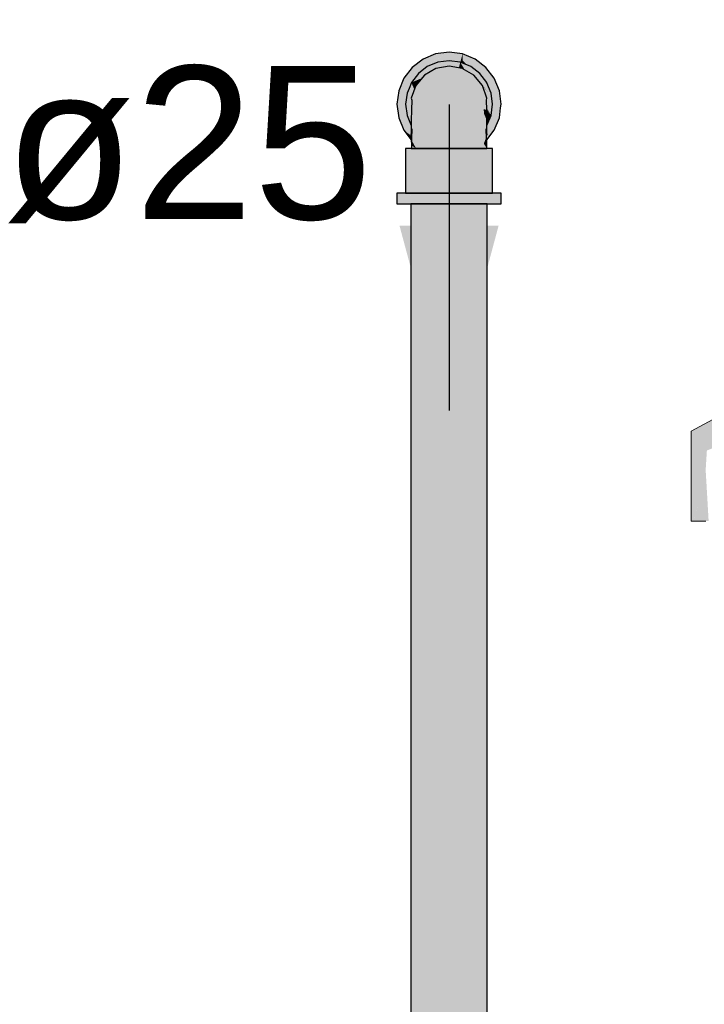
# Model space of a CAD drawing. Header units: millimetres. Extents: x -16331 to -10174, y -4135 to -3584.
# Tile 381 of 456: x -10215.442 to -10214.548, y -4004.796 to -4003.509. Entities that reach past the tile are written whole.
import ezdxf

# ---------------------------------------------------------------- set-up
doc = ezdxf.new("R2010")
doc.units = ezdxf.units.MM
for name, color, linetype in [('AF-Condutos', 4, 'Continuous'), ('AF-Conexões', 4, 'Continuous'), ('AF-Sentido conduto', 7, 'Continuous'), ('AF-Textos conduto', 7, 'Continuous')]:
    doc.layers.add(name, color=color, linetype=linetype)
doc.layers.add('DI-Elementos em corte', color=9, linetype='Continuous', lineweight=18)
doc.styles.add('Arial', font='arial.ttf', dxfattribs={"height": 100})

msp = doc.modelspace()

# ---------------------------------------------------------------- hatches: boundary and pattern name
at = {"layer": 'AF-Condutos', "linetype": 'Continuous'}
for points in [[(-10214.9288, -4003.7495), (-10214.931, -4006.7756), (-10214.9288, -4006.7756), (-10214.9287, -4006.7756), (-10214.9184, -4006.7756), (-10214.9182, -4006.7756), (-10214.9016, -4006.7756), (-10214.9016, -4003.7495), (-10214.9184, -4003.7495)], [(-10214.931, -4006.7756), (-10214.931, -4006.7756), (-10214.9288, -4003.7495), (-10214.931, -4003.7495)], [(-10214.8607, -4006.7757), (-10214.8441, -4003.7495), (-10214.8609, -4003.7495), (-10214.8813, -4003.7495), (-10214.9016, -4003.7495), (-10214.9016, -4006.7756), (-10214.9013, -4006.7756), (-10214.8813, -4006.7756), (-10214.881, -4006.7756), (-10214.8609, -4006.7757)], [(-10214.8337, -4003.7495), (-10214.8441, -4003.7495), (-10214.8607, -4006.7756), (-10214.8441, -4006.7992), (-10214.8441, -4006.7757), (-10214.844, -4006.7757), (-10214.8337, -4006.7758)], [(-10214.8337, -4006.7758), (-10214.8315, -4003.7495), (-10214.8337, -4003.7495)], [(-10214.8315, -4003.7495), (-10214.8337, -4006.7758), (-10214.8315, -4006.7758)]]:
    msp.add_hatch(color=151, dxfattribs=at).paths.add_polyline_path(points)
at = {"layer": 'AF-Conexões', "linetype": 'Continuous'}
for points in [[(-10214.9402, -4003.5855), (-10214.8813, -4003.5515), (-10214.8989, -4003.5538), (-10214.9153, -4003.5606), (-10214.9294, -4003.5714)], [(-10214.9336, -4003.5987), (-10214.9309, -4003.5916), (-10214.9306, -4003.5915), (-10214.9305, -4003.5911), (-10214.9289, -4003.5891), (-10214.9288, -4003.5872), (-10214.9288, -4003.585), (-10214.9287, -4003.5846), (-10214.9287, -4003.5842), (-10214.9287, -4003.5846), (-10214.9288, -4003.585), (-10214.9275, -4003.584), (-10214.9288, -4003.585), (-10214.9288, -4003.5872), (-10214.9289, -4003.5891), (-10214.9214, -4003.5793), (-10214.9183, -4003.5769), (-10214.9172, -4003.5761), (-10214.9097, -4003.5703), (-10214.9014, -4003.5669), (-10214.8993, -4003.566), (-10214.9011, -4003.5666), (-10214.8993, -4003.566), (-10214.896, -4003.5646), (-10214.8955, -4003.5646), (-10214.8953, -4003.5644), (-10214.8953, -4003.5646), (-10214.889, -4003.5637), (-10214.8828, -4003.5629), (-10214.8827, -4003.5625), (-10214.8889, -4003.5617), (-10214.8919, -4003.5613), (-10214.8889, -4003.5617), (-10214.8827, -4003.5625), (-10214.8822, -4003.559), (-10214.8813, -4003.5515), (-10214.8955, -4003.5608), (-10214.8932, -4003.5611), (-10214.8979, -4003.5649), (-10214.8932, -4003.5611), (-10214.8955, -4003.5608), (-10214.8985, -4003.565), (-10214.8955, -4003.5608), (-10214.9, -4003.5652), (-10214.9005, -4003.5659), (-10214.9, -4003.5652), (-10214.8955, -4003.5608), (-10214.8973, -4003.562), (-10214.8813, -4003.5515), (-10214.8954, -4003.5597), (-10214.9027, -4003.5655), (-10214.8954, -4003.5597), (-10214.897, -4003.5606), (-10214.9036, -4003.5657), (-10214.9074, -4003.5686), (-10214.9036, -4003.5657), (-10214.897, -4003.5606), (-10214.9064, -4003.566), (-10214.915, -4003.571), (-10214.9168, -4003.5733), (-10214.9171, -4003.5737), (-10214.918, -4003.5762), (-10214.9171, -4003.5737), (-10214.9192, -4003.5765), (-10214.9235, -4003.5772), (-10214.9248, -4003.5774), (-10214.9235, -4003.5772), (-10214.9192, -4003.5765), (-10214.9171, -4003.5737), (-10214.915, -4003.571), (-10214.9164, -4003.5718), (-10214.9244, -4003.5764), (-10214.9268, -4003.5778), (-10214.9285, -4003.5788), (-10214.9285, -4003.5791), (-10214.9285, -4003.5788), (-10214.9372, -4003.5838), (-10214.9402, -4003.5855), (-10214.9376, -4003.5917), (-10214.9353, -4003.5915), (-10214.9356, -4003.5902), (-10214.9362, -4003.5878), (-10214.9368, -4003.5851), (-10214.9362, -4003.5878), (-10214.9341, -4003.589), (-10214.9362, -4003.5878), (-10214.9356, -4003.5902), (-10214.9353, -4003.5915), (-10214.9353, -4003.5917), (-10214.9353, -4003.5915), (-10214.9376, -4003.5917), (-10214.9363, -4003.5948), (-10214.9348, -4003.5939), (-10214.9342, -4003.596), (-10214.9348, -4003.5939), (-10214.9363, -4003.5948), (-10214.9353, -4003.5974), (-10214.9341, -4003.6)], [(-10214.8813, -4003.5515), (-10214.8989, -4003.5538), (-10214.8637, -4003.5538)], [(-10214.8737, -4003.5617), (-10214.8703, -4003.5613), (-10214.8813, -4003.5515), (-10214.8821, -4003.5582), (-10214.8828, -4003.5629), (-10214.8666, -4003.5646), (-10214.8655, -4003.5606), (-10214.8637, -4003.5538), (-10214.8813, -4003.5515), (-10214.8703, -4003.5613)], [(-10214.9153, -4003.5606), (-10214.9402, -4003.5855), (-10214.8989, -4003.5538)], [(-10214.9133, -4003.5813), (-10214.899, -4003.5731), (-10214.8985, -4003.5728), (-10214.9135, -4003.5815), (-10214.9247, -4003.595), (-10214.9306, -4003.6114), (-10214.9299, -4003.6141), (-10214.9246, -4003.5983), (-10214.9299, -4003.6141), (-10214.9304, -4003.6269), (-10214.9242, -4003.6254), (-10214.925, -4003.6116), (-10214.9186, -4003.5979), (-10214.9115, -4003.5845), (-10214.8993, -4003.5754), (-10214.9115, -4003.5845), (-10214.9186, -4003.5979), (-10214.925, -4003.6116), (-10214.9242, -4003.6254), (-10214.9143, -4003.6045), (-10214.9242, -4003.6254), (-10214.9263, -4003.6259), (-10214.9304, -4003.6269), (-10214.9308, -4003.6409), (-10214.9272, -4003.6324), (-10214.9291, -4003.6369), (-10214.9295, -4003.6479), (-10214.9295, -4003.6488), (-10214.9295, -4003.6491), (-10214.9293, -4003.649), (-10214.9293, -4003.6494), (-10214.9292, -4003.6496), (-10214.93, -4003.6485), (-10214.9297, -4003.6518), (-10214.9286, -4003.6503), (-10214.9297, -4003.6518), (-10214.9302, -4003.6643), (-10214.9302, -4003.6665), (-10214.9302, -4003.6665), (-10214.9305, -4003.6768), (-10214.9281, -4003.6692), (-10214.9305, -4003.6768), (-10214.9305, -4003.6771), (-10214.9247, -4003.6771), (-10214.9281, -4003.6693), (-10214.9243, -4003.6571), (-10214.9237, -4003.6567), (-10214.924, -4003.6563), (-10214.9237, -4003.6567), (-10214.9171, -4003.6339), (-10214.9237, -4003.6567), (-10214.9243, -4003.6571), (-10214.9281, -4003.6693), (-10214.9246, -4003.6737), (-10214.9281, -4003.6693), (-10214.9247, -4003.6771), (-10214.9221, -4003.6771), (-10214.9233, -4003.6754), (-10214.9162, -4003.6665), (-10214.9231, -4003.6575), (-10214.9162, -4003.6665), (-10214.9118, -4003.661), (-10214.9084, -4003.645), (-10214.9118, -4003.661), (-10214.9233, -4003.6754), (-10214.9221, -4003.6771), (-10214.9135, -4003.6771), (-10214.8985, -4003.6771), (-10214.8993, -4003.6603), (-10214.8985, -4003.6771), (-10214.8813, -4003.6771), (-10214.8813, -4003.6666), (-10214.8813, -4003.6499), (-10214.8941, -4003.6461), (-10214.8813, -4003.6499), (-10214.8813, -4003.6374), (-10214.8948, -4003.6342), (-10214.8967, -4003.6197), (-10214.9058, -4003.6109), (-10214.8967, -4003.6197), (-10214.8948, -4003.6342), (-10214.8813, -4003.6374), (-10214.8813, -4003.6248), (-10214.8813, -4003.6139), (-10214.8813, -4003.603), (-10214.8985, -4003.5949), (-10214.8984, -4003.5837), (-10214.8945, -4003.5779), (-10214.8984, -4003.5837), (-10214.8985, -4003.5949), (-10214.8813, -4003.603), (-10214.8813, -4003.5945), (-10214.8813, -4003.586), (-10214.8813, -4003.5803), (-10214.8813, -4003.5747), (-10214.8813, -4003.5716), (-10214.8813, -4003.5747), (-10214.8813, -4003.5803), (-10214.8813, -4003.586), (-10214.8813, -4003.5945), (-10214.8813, -4003.603), (-10214.864, -4003.5949), (-10214.8641, -4003.5837), (-10214.8631, -4003.579), (-10214.8641, -4003.5837), (-10214.864, -4003.5949), (-10214.8813, -4003.603), (-10214.8813, -4003.6139), (-10214.8813, -4003.6248), (-10214.8813, -4003.6374), (-10214.8813, -4003.6499), (-10214.8813, -4003.6666), (-10214.8813, -4003.6771), (-10214.8641, -4003.6771), (-10214.8632, -4003.6603), (-10214.8684, -4003.6461), (-10214.8677, -4003.6342), (-10214.8658, -4003.6197), (-10214.8677, -4003.6342), (-10214.8684, -4003.6461), (-10214.8632, -4003.6603), (-10214.8641, -4003.6771), (-10214.849, -4003.6771), (-10214.8378, -4003.6771), (-10214.8508, -4003.661), (-10214.8542, -4003.645), (-10214.8508, -4003.661), (-10214.8464, -4003.6665), (-10214.8394, -4003.6575), (-10214.8464, -4003.6665), (-10214.842, -4003.6719), (-10214.8378, -4003.6771), (-10214.8381, -4003.6625), (-10214.8382, -4003.6571), (-10214.8388, -4003.6567), (-10214.8385, -4003.6563), (-10214.8454, -4003.6339), (-10214.8567, -4003.6109), (-10214.8454, -4003.6339), (-10214.8385, -4003.6563), (-10214.8388, -4003.6567), (-10214.8382, -4003.6571), (-10214.8342, -4003.6531), (-10214.8341, -4003.6527), (-10214.8334, -4003.6511), (-10214.8339, -4003.6503), (-10214.8334, -4003.6511), (-10214.8341, -4003.6527), (-10214.8342, -4003.6531), (-10214.8329, -4003.6518), (-10214.8318, -4003.6598), (-10214.8318, -4003.6476), (-10214.8318, -4003.6472), (-10214.8321, -4003.6479), (-10214.8325, -4003.649), (-10214.8321, -4003.6479), (-10214.8318, -4003.6472), (-10214.8318, -4003.6409), (-10214.8335, -4003.6369), (-10214.8333, -4003.6419), (-10214.8331, -4003.6464), (-10214.8326, -4003.6485), (-10214.8326, -4003.6492), (-10214.8331, -4003.6505), (-10214.8331, -4003.6503), (-10214.833, -4003.65), (-10214.833, -4003.6494), (-10214.8326, -4003.6485), (-10214.833, -4003.6492), (-10214.8332, -4003.6495), (-10214.8332, -4003.6494), (-10214.8333, -4003.6496), (-10214.8332, -4003.6494), (-10214.8332, -4003.6495), (-10214.833, -4003.6491), (-10214.8331, -4003.6464), (-10214.8341, -4003.6424), (-10214.8331, -4003.6464), (-10214.8333, -4003.6419), (-10214.8335, -4003.6369), (-10214.8354, -4003.6324), (-10214.8362, -4003.6259), (-10214.8383, -4003.6254), (-10214.8482, -4003.6045), (-10214.8383, -4003.6254), (-10214.8375, -4003.6116), (-10214.8439, -4003.5979), (-10214.851, -4003.5845), (-10214.8632, -4003.5754), (-10214.851, -4003.5845), (-10214.8439, -4003.5979), (-10214.8375, -4003.6116), (-10214.8383, -4003.6254), (-10214.8321, -4003.6269), (-10214.8326, -4003.6141), (-10214.8379, -4003.5983), (-10214.8326, -4003.6141), (-10214.832, -4003.6114), (-10214.8378, -4003.595), (-10214.849, -4003.5815), (-10214.8641, -4003.5728), (-10214.8813, -4003.5697), (-10214.8795, -4003.57), (-10214.8685, -4003.572), (-10214.8673, -4003.5672), (-10214.8666, -4003.5646), (-10214.877, -4003.569), (-10214.8666, -4003.5646), (-10214.8877, -4003.5665), (-10214.8886, -4003.567), (-10214.8808, -4003.5696), (-10214.8886, -4003.567), (-10214.8903, -4003.568), (-10214.8904, -4003.5681), (-10214.9076, -4003.5744), (-10214.9076, -4003.5744), (-10214.9076, -4003.5744), (-10214.8904, -4003.5681), (-10214.8903, -4003.568), (-10214.8886, -4003.567), (-10214.8877, -4003.5665), (-10214.8666, -4003.5646), (-10214.8845, -4003.5646), (-10214.896, -4003.5646), (-10214.8986, -4003.5666), (-10214.9073, -4003.574), (-10214.8986, -4003.5666), (-10214.9057, -4003.5721), (-10214.909, -4003.5746), (-10214.9305, -4003.5911), (-10214.9288, -4003.5904), (-10214.9168, -4003.5854), (-10214.9135, -4003.5815), (-10214.899, -4003.5731)], [(-10214.9305, -4003.5911), (-10214.896, -4003.5646), (-10214.9097, -4003.5703), (-10214.9214, -4003.5793)], [(-10214.896, -4003.5646), (-10214.8666, -4003.5646), (-10214.8813, -4003.5627)], [(-10214.8616, -4003.5732), (-10214.8666, -4003.5646), (-10214.8681, -4003.5704), (-10214.8685, -4003.572), (-10214.8641, -4003.5728), (-10214.8608, -4003.5747)], [(-10214.8637, -4003.5538), (-10214.8666, -4003.5646), (-10214.8637, -4003.5658)], [(-10214.8529, -4003.5703), (-10214.8666, -4003.5646), (-10214.8321, -4003.5911), (-10214.8411, -4003.5793)], [(-10214.8457, -4003.5855), (-10214.8264, -4003.6048), (-10214.8319, -4003.5915), (-10214.8321, -4003.5911), (-10214.8568, -4003.5721), (-10214.8666, -4003.5646), (-10214.8566, -4003.5723), (-10214.8666, -4003.5646), (-10214.8608, -4003.5747), (-10214.8506, -4003.5806), (-10214.849, -4003.5815)], [(-10214.8332, -4003.5714), (-10214.8473, -4003.5606), (-10214.8637, -4003.5538)], [(-10214.8168, -4003.6111), (-10214.8247, -4003.5919), (-10214.8297, -4003.5799), (-10214.8332, -4003.5714), (-10214.8424, -4003.5661), (-10214.8319, -4003.579), (-10214.8306, -4003.5874), (-10214.8319, -4003.579), (-10214.8363, -4003.5772), (-10214.8319, -4003.579), (-10214.8424, -4003.5661), (-10214.8376, -4003.5766), (-10214.8338, -4003.5849), (-10214.8376, -4003.5766), (-10214.8424, -4003.5661), (-10214.8382, -4003.5764), (-10214.8424, -4003.5661), (-10214.8583, -4003.5569), (-10214.8458, -4003.5733), (-10214.8434, -4003.5742), (-10214.8458, -4003.5733), (-10214.835, -4003.584), (-10214.8294, -4003.5946), (-10214.835, -4003.584), (-10214.8458, -4003.5733), (-10214.8583, -4003.5569), (-10214.8637, -4003.5538), (-10214.8637, -4003.562), (-10214.8578, -4003.5683), (-10214.8529, -4003.5703), (-10214.8484, -4003.5738), (-10214.8502, -4003.5714), (-10214.8484, -4003.5738), (-10214.8445, -4003.5768), (-10214.8483, -4003.5722), (-10214.8474, -4003.5726), (-10214.8483, -4003.5722), (-10214.8445, -4003.5768), (-10214.8411, -4003.5793), (-10214.8321, -4003.5911), (-10214.8286, -4003.5996), (-10214.8133, -4003.6195)], [(-10214.8637, -4003.5538), (-10214.8332, -4003.5714), (-10214.8473, -4003.5606)], [(-10214.8612, -4003.5669), (-10214.8578, -4003.5683), (-10214.8637, -4003.562), (-10214.8637, -4003.5639), (-10214.8637, -4003.5658)], [(-10214.8327, -4003.6127), (-10214.8379, -4003.5947), (-10214.8608, -4003.5747)], [(-10214.8133, -4003.6195), (-10214.8156, -4003.6019), (-10214.8224, -4003.5855), (-10214.8332, -4003.5714)], [(-10214.9378, -4003.6177), (-10214.9361, -4003.6048), (-10214.9341, -4003.6), (-10214.9352, -4003.5975), (-10214.9402, -4003.5855), (-10214.947, -4003.6019), (-10214.94, -4003.614)], [(-10214.9275, -4003.5983), (-10214.9247, -4003.595), (-10214.9168, -4003.5854), (-10214.9221, -4003.5876), (-10214.9305, -4003.5911)], [(-10214.8325, -4003.6135), (-10214.8326, -4003.6141), (-10214.8322, -4003.6241), (-10214.8264, -4003.6342), (-10214.8264, -4003.6271), (-10214.8264, -4003.6088), (-10214.8302, -4003.6042), (-10214.8264, -4003.6088), (-10214.8264, -4003.6048), (-10214.8297, -4003.6019), (-10214.8264, -4003.6048), (-10214.8296, -4003.6016), (-10214.8333, -4003.5979), (-10214.8332, -4003.5986), (-10214.8332, -4003.5988), (-10214.8332, -4003.5986), (-10214.8333, -4003.5979), (-10214.8387, -4003.5925), (-10214.8457, -4003.5855), (-10214.8423, -4003.5896), (-10214.8385, -4003.5942), (-10214.8379, -4003.5947), (-10214.8332, -4003.6005), (-10214.8379, -4003.5947), (-10214.8378, -4003.595), (-10214.8332, -4003.6006), (-10214.8302, -4003.6041), (-10214.8332, -4003.6006), (-10214.8378, -4003.595), (-10214.8328, -4003.6091), (-10214.832, -4003.6114)], [(-10214.9402, -4003.6535), (-10214.947, -4003.6019), (-10214.9493, -4003.6195), (-10214.947, -4003.6371)], [(-10214.9307, -4003.6606), (-10214.9307, -4003.6598), (-10214.9307, -4003.6554), (-10214.9308, -4003.6475), (-10214.9309, -4003.6474), (-10214.9312, -4003.6586), (-10214.9309, -4003.6474), (-10214.9349, -4003.644), (-10214.9309, -4003.6474), (-10214.9309, -4003.6473), (-10214.9309, -4003.6472), (-10214.9309, -4003.6468), (-10214.9342, -4003.639), (-10214.9351, -4003.6418), (-10214.9342, -4003.639), (-10214.9344, -4003.6384), (-10214.9361, -4003.6342), (-10214.9353, -4003.6407), (-10214.9361, -4003.6342), (-10214.9381, -4003.6195), (-10214.938, -4003.619), (-10214.9378, -4003.6177), (-10214.9384, -4003.6166), (-10214.9381, -4003.6197), (-10214.9384, -4003.6166), (-10214.947, -4003.6019), (-10214.9389, -4003.626), (-10214.9364, -4003.6335), (-10214.9389, -4003.626), (-10214.9391, -4003.6271), (-10214.9389, -4003.626), (-10214.947, -4003.6019), (-10214.941, -4003.6226), (-10214.947, -4003.6019), (-10214.9458, -4003.611), (-10214.9392, -4003.6285), (-10214.9355, -4003.6413), (-10214.9392, -4003.6285), (-10214.9394, -4003.6298), (-10214.9401, -4003.6353), (-10214.9394, -4003.6298), (-10214.9392, -4003.6285), (-10214.9458, -4003.611), (-10214.9431, -4003.6315), (-10214.9413, -4003.6445), (-10214.9402, -4003.6535), (-10214.9329, -4003.6591), (-10214.9312, -4003.6604), (-10214.9308, -4003.6606), (-10214.9308, -4003.6604), (-10214.9308, -4003.6606)], [(-10214.9312, -4003.6133), (-10214.9301, -4003.6152), (-10214.9301, -4003.614), (-10214.9301, -4003.6134), (-10214.9306, -4003.6114), (-10214.93, -4003.6099), (-10214.9299, -4003.6059), (-10214.93, -4003.6099), (-10214.9297, -4003.6091), (-10214.9266, -4003.6004), (-10214.9291, -4003.5943), (-10214.9294, -4003.6017), (-10214.9298, -4003.6019), (-10214.9294, -4003.6017), (-10214.9291, -4003.5943), (-10214.9296, -4003.5932), (-10214.9297, -4003.5957), (-10214.9296, -4003.5932), (-10214.9305, -4003.5911), (-10214.9325, -4003.6031), (-10214.9305, -4003.5911), (-10214.9336, -4003.5987), (-10214.9361, -4003.6048)], [(-10214.9341, -4003.6), (-10214.9336, -4003.5987), (-10214.9306, -4003.5915), (-10214.9309, -4003.5916), (-10214.9336, -4003.5987)], [(-10214.9266, -4003.6004), (-10214.9247, -4003.595), (-10214.9275, -4003.5983)], [(-10214.8332, -4003.6006), (-10214.8332, -4003.6), (-10214.8378, -4003.595)], [(-10214.8316, -4003.6025), (-10214.8316, -4003.6022), (-10214.8328, -4003.6006), (-10214.8327, -4003.6011)], [(-10214.8304, -4003.604), (-10214.8316, -4003.6022), (-10214.8316, -4003.6025)], [(-10214.8286, -4003.6395), (-10214.8268, -4003.6371), (-10214.8241, -4003.6336), (-10214.8228, -4003.632), (-10214.8178, -4003.6255), (-10214.8178, -4003.6191), (-10214.8178, -4003.6255), (-10214.8153, -4003.6222), (-10214.8133, -4003.6195), (-10214.8178, -4003.6135), (-10214.819, -4003.6177), (-10214.8198, -4003.6208), (-10214.819, -4003.6177), (-10214.8178, -4003.6135), (-10214.8193, -4003.6174), (-10214.8202, -4003.6198), (-10214.8233, -4003.6281), (-10214.8247, -4003.6317), (-10214.8249, -4003.6314), (-10214.8247, -4003.6317), (-10214.8233, -4003.6281), (-10214.8202, -4003.6198), (-10214.8193, -4003.6174), (-10214.8178, -4003.6135), (-10214.8194, -4003.6172), (-10214.8203, -4003.6195), (-10214.8235, -4003.6271), (-10214.825, -4003.6309), (-10214.8235, -4003.6271), (-10214.8203, -4003.6195), (-10214.8194, -4003.6172), (-10214.8178, -4003.6135), (-10214.8198, -4003.6167), (-10214.8178, -4003.6135), (-10214.8228, -4003.6071), (-10214.8215, -4003.6147), (-10214.8208, -4003.6182), (-10214.8215, -4003.6147), (-10214.8231, -4003.6127), (-10214.8215, -4003.6147), (-10214.8228, -4003.6071), (-10214.8232, -4003.6125), (-10214.8232, -4003.6126), (-10214.8232, -4003.6125), (-10214.8228, -4003.6071), (-10214.8235, -4003.6119), (-10214.8235, -4003.6123), (-10214.824, -4003.6232), (-10214.8235, -4003.6123), (-10214.8235, -4003.6119), (-10214.8235, -4003.6123), (-10214.8235, -4003.6119), (-10214.8228, -4003.6071), (-10214.8243, -4003.6099), (-10214.8228, -4003.6071), (-10214.8268, -4003.6019), (-10214.8286, -4003.5996), (-10214.8272, -4003.6029), (-10214.8264, -4003.6048), (-10214.8258, -4003.6095), (-10214.8248, -4003.6108), (-10214.8243, -4003.6113), (-10214.8248, -4003.6108), (-10214.8258, -4003.6095), (-10214.8255, -4003.6121), (-10214.8245, -4003.6195), (-10214.8252, -4003.625), (-10214.8254, -4003.6298), (-10214.8252, -4003.625), (-10214.8257, -4003.629), (-10214.8264, -4003.6342)], [(-10214.9308, -4003.637), (-10214.9304, -4003.6262), (-10214.93, -4003.6155), (-10214.9361, -4003.6048), (-10214.9381, -4003.6195)], [(-10214.9301, -4003.6152), (-10214.93, -4003.6155), (-10214.9299, -4003.6141), (-10214.9301, -4003.6134), (-10214.9301, -4003.614)], [(-10214.8264, -4003.6048), (-10214.8264, -4003.6342), (-10214.8245, -4003.6195)], [(-10214.9307, -4003.6472), (-10214.9307, -4003.6469), (-10214.9381, -4003.6195), (-10214.9361, -4003.6342)], [(-10214.9309, -4003.6463), (-10214.9307, -4003.6469), (-10214.9307, -4003.6465), (-10214.9308, -4003.6409), (-10214.9308, -4003.6371), (-10214.9381, -4003.6195)], [(-10214.9308, -4003.637), (-10214.9307, -4003.6374), (-10214.9304, -4003.6269)], [(-10214.8354, -4003.6324), (-10214.8318, -4003.6409), (-10214.8321, -4003.6269), (-10214.8362, -4003.6259)], [(-10214.8322, -4003.6248), (-10214.8322, -4003.6242), (-10214.8322, -4003.6241), (-10214.8322, -4003.6248), (-10214.8322, -4003.6257)], [(-10214.8264, -4003.6342), (-10214.8322, -4003.6242), (-10214.8322, -4003.6248), (-10214.8321, -4003.6257)], [(-10214.8264, -4003.6342), (-10214.8322, -4003.6257), (-10214.8317, -4003.6373)], [(-10214.8317, -4003.6373), (-10214.8321, -4003.6269), (-10214.8319, -4003.6374)], [(-10214.8318, -4003.6472), (-10214.8318, -4003.6476), (-10214.8318, -4003.6512), (-10214.8318, -4003.6529), (-10214.8318, -4003.6534), (-10214.8156, -4003.6371), (-10214.8139, -4003.6242), (-10214.8133, -4003.6195), (-10214.8286, -4003.6395), (-10214.8309, -4003.645)], [(-10214.9307, -4003.6476), (-10214.9307, -4003.6598), (-10214.9297, -4003.6518), (-10214.9299, -4003.6492), (-10214.93, -4003.6485), (-10214.9305, -4003.6479), (-10214.93, -4003.6485), (-10214.9295, -4003.6491), (-10214.9295, -4003.6488), (-10214.9295, -4003.6479), (-10214.9291, -4003.6369), (-10214.9308, -4003.6409), (-10214.9307, -4003.6472)], [(-10214.9307, -4003.6374), (-10214.9308, -4003.6371), (-10214.9308, -4003.6409)], [(-10214.8323, -4003.6661), (-10214.8323, -4003.6665), (-10214.832, -4003.666), (-10214.8224, -4003.6535), (-10214.8156, -4003.6371), (-10214.8319, -4003.6655)], [(-10214.8313, -4003.6643), (-10214.8156, -4003.6371), (-10214.8318, -4003.6533), (-10214.8318, -4003.6535), (-10214.8318, -4003.6554), (-10214.8318, -4003.6598), (-10214.8319, -4003.6653)], [(-10214.8319, -4003.6374), (-10214.8318, -4003.6409), (-10214.8318, -4003.6373)], [(-10214.8318, -4003.6409), (-10214.8317, -4003.6434), (-10214.8264, -4003.6342), (-10214.8318, -4003.6373)], [(-10214.8264, -4003.6342), (-10214.8318, -4003.6435), (-10214.8318, -4003.6462), (-10214.8318, -4003.6472)], [(-10214.8317, -4003.6434), (-10214.8318, -4003.6409), (-10214.8318, -4003.6435)], [(-10214.9402, -4003.6535), (-10214.9306, -4003.666), (-10214.9306, -4003.6608)], [(-10214.9309, -4003.6468), (-10214.9309, -4003.6472), (-10214.9308, -4003.6471)], [(-10214.9309, -4003.6472), (-10214.9308, -4003.6475), (-10214.9308, -4003.6471)], [(-10214.9308, -4003.6475), (-10214.9309, -4003.6472), (-10214.9309, -4003.6473)], [(-10214.9308, -4003.6475), (-10214.9309, -4003.6473), (-10214.9309, -4003.6474)], [(-10214.9307, -4003.6472), (-10214.9308, -4003.6471), (-10214.9308, -4003.6475)], [(-10214.9308, -4003.6475), (-10214.9307, -4003.6554), (-10214.9307, -4003.6476), (-10214.9307, -4003.6472)], [(-10214.93, -4003.6599), (-10214.93, -4003.6598), (-10214.93, -4003.6599), (-10214.93, -4003.6598), (-10214.9297, -4003.6518), (-10214.9298, -4003.6529), (-10214.9306, -4003.6593), (-10214.9307, -4003.6596), (-10214.9306, -4003.6608)], [(-10214.9295, -4003.6491), (-10214.9293, -4003.6494), (-10214.9293, -4003.649)], [(-10214.832, -4003.6767), (-10214.8321, -4003.6746), (-10214.8323, -4003.6665), (-10214.8341, -4003.6688), (-10214.8323, -4003.6665), (-10214.8324, -4003.6643), (-10214.8329, -4003.6518), (-10214.8382, -4003.6571), (-10214.8344, -4003.6692), (-10214.8321, -4003.6768), (-10214.8321, -4003.6769)], [(-10214.8326, -4003.6485), (-10214.8331, -4003.6464), (-10214.833, -4003.6491), (-10214.8332, -4003.6495), (-10214.833, -4003.6492)], [(-10214.833, -4003.6494), (-10214.833, -4003.65), (-10214.8326, -4003.6492), (-10214.8326, -4003.6485)], [(-10214.8328, -4003.6527), (-10214.8328, -4003.6543), (-10214.8328, -4003.6526), (-10214.8329, -4003.6518)], [(-10214.8327, -4003.6542), (-10214.8328, -4003.6528), (-10214.8328, -4003.6526), (-10214.8328, -4003.6543), (-10214.8328, -4003.6544)], [(-10214.8326, -4003.6541), (-10214.8328, -4003.6528), (-10214.8327, -4003.6542), (-10214.8327, -4003.6543)], [(-10214.8323, -4003.6661), (-10214.8319, -4003.6655), (-10214.8319, -4003.6596), (-10214.8322, -4003.6572), (-10214.8326, -4003.6543), (-10214.8326, -4003.6541), (-10214.8327, -4003.6545), (-10214.8327, -4003.6544), (-10214.8328, -4003.6546), (-10214.8327, -4003.6569), (-10214.8326, -4003.6562), (-10214.8325, -4003.6597), (-10214.8326, -4003.6562), (-10214.8327, -4003.6569), (-10214.8325, -4003.6608), (-10214.8324, -4003.6643), (-10214.8325, -4003.6605), (-10214.8324, -4003.6643)], [(-10214.8327, -4003.6543), (-10214.8327, -4003.6542), (-10214.8328, -4003.6544)], [(-10214.8327, -4003.6543), (-10214.8328, -4003.6544), (-10214.8328, -4003.6546)], [(-10214.8327, -4003.6544), (-10214.8327, -4003.6543), (-10214.8328, -4003.6546)], [(-10214.8326, -4003.6541), (-10214.8327, -4003.6543), (-10214.8327, -4003.6544)], [(-10214.8327, -4003.6544), (-10214.8327, -4003.6545), (-10214.8326, -4003.6541)], [(-10214.9312, -4003.6604), (-10214.9308, -4003.6607), (-10214.9308, -4003.6606)], [(-10214.9308, -4003.6606), (-10214.9308, -4003.6607), (-10214.9307, -4003.6606)], [(-10214.9308, -4003.6607), (-10214.9307, -4003.6608), (-10214.9307, -4003.6606)], [(-10214.9306, -4003.6608), (-10214.9307, -4003.6596), (-10214.9307, -4003.6598), (-10214.9307, -4003.6606), (-10214.9307, -4003.6608)], [(-10214.9301, -4003.6616), (-10214.9301, -4003.6613), (-10214.9301, -4003.6612), (-10214.93, -4003.6599), (-10214.9306, -4003.6608), (-10214.9306, -4003.666), (-10214.9302, -4003.6662), (-10214.9302, -4003.6643), (-10214.93, -4003.6613)], [(-10214.9306, -4003.666), (-10214.9302, -4003.6664), (-10214.9302, -4003.6662)], [(-10214.9306, -4003.666), (-10214.9305, -4003.673), (-10214.9302, -4003.6666), (-10214.9302, -4003.6664)], [(-10214.9302, -4003.6665), (-10214.9305, -4003.6747), (-10214.9306, -4003.6771), (-10214.9305, -4003.6768)], [(-10214.9302, -4003.6666), (-10214.9305, -4003.673), (-10214.9244, -4003.6771)], [(-10214.9094, -4003.6771), (-10214.93, -4003.6613), (-10214.9302, -4003.6662)], [(-10214.93, -4003.6599), (-10214.9301, -4003.6612), (-10214.93, -4003.6598)], [(-10214.8321, -4003.6768), (-10214.8382, -4003.6571), (-10214.8378, -4003.6771)], [(-10214.8323, -4003.6664), (-10214.8325, -4003.6619), (-10214.8359, -4003.6711), (-10214.8321, -4003.6769)], [(-10214.8321, -4003.6746), (-10214.832, -4003.673), (-10214.832, -4003.666), (-10214.8323, -4003.6664), (-10214.8323, -4003.668)], [(-10214.8319, -4003.6653), (-10214.8318, -4003.6598), (-10214.8319, -4003.6596), (-10214.8319, -4003.6655)], [(-10214.9361, -4003.6771), (-10214.9381, -4003.6771), (-10214.9381, -4003.7359), (-10214.9361, -4003.7359), (-10214.9305, -4003.7359), (-10214.9214, -4003.7359), (-10214.9214, -4003.6771), (-10214.9305, -4003.6771)], [(-10214.9305, -4003.6768), (-10214.9306, -4003.6771), (-10214.9305, -4003.6771)], [(-10214.9306, -4003.6771), (-10214.9306, -4003.6771), (-10214.9305, -4003.6771)], [(-10214.9305, -4003.673), (-10214.9305, -4003.6747), (-10214.9304, -4003.673)], [(-10214.9214, -4003.7359), (-10214.9097, -4003.7359), (-10214.902, -4003.7032), (-10214.9097, -4003.6933), (-10214.902, -4003.7032), (-10214.896, -4003.6771), (-10214.9097, -4003.6771), (-10214.9122, -4003.6899), (-10214.9097, -4003.6771), (-10214.9214, -4003.6771), (-10214.9214, -4003.6779)], [(-10214.8245, -4003.6771), (-10214.8264, -4003.6771), (-10214.8321, -4003.6771), (-10214.8411, -4003.6771), (-10214.8529, -4003.6771), (-10214.8666, -4003.6771), (-10214.8813, -4003.6771), (-10214.896, -4003.6771), (-10214.9097, -4003.7359), (-10214.896, -4003.7359), (-10214.8813, -4003.7359), (-10214.8666, -4003.7359), (-10214.8529, -4003.7359), (-10214.8411, -4003.7359), (-10214.8321, -4003.7359), (-10214.8264, -4003.7359), (-10214.8245, -4003.7359)], [(-10214.8321, -4003.6768), (-10214.8378, -4003.6771), (-10214.8321, -4003.6771), (-10214.832, -4003.6771)], [(-10214.8378, -4003.6771), (-10214.8378, -4003.6771), (-10214.8321, -4003.6771)], [(-10214.832, -4003.6771), (-10214.832, -4003.6767), (-10214.8321, -4003.6769)], [(-10214.8321, -4003.6771), (-10214.8321, -4003.6771), (-10214.832, -4003.6771)], [(-10214.947, -4003.7359), (-10214.9493, -4003.7359), (-10214.9493, -4003.7495), (-10214.947, -4003.7495), (-10214.9402, -4003.7495), (-10214.9294, -4003.7359), (-10214.9402, -4003.7359)], [(-10214.9402, -4003.7495), (-10214.931, -4003.7495), (-10214.9294, -4003.7495), (-10214.9153, -4003.7495), (-10214.8989, -4003.7495), (-10214.8813, -4003.7495), (-10214.8637, -4003.7495), (-10214.8473, -4003.7495), (-10214.8332, -4003.7495), (-10214.8224, -4003.7359), (-10214.8332, -4003.7359), (-10214.8473, -4003.7359), (-10214.8637, -4003.7359), (-10214.8813, -4003.7359), (-10214.8989, -4003.7359), (-10214.9153, -4003.7359), (-10214.9294, -4003.7359), (-10214.931, -4003.738)], [(-10214.8133, -4003.7359), (-10214.8156, -4003.7359), (-10214.8224, -4003.7359), (-10214.8315, -4003.7474), (-10214.8332, -4003.7495), (-10214.8315, -4003.7495), (-10214.8224, -4003.7495), (-10214.8156, -4003.7495), (-10214.8133, -4003.7495)]]:
    msp.add_hatch(color=161, dxfattribs=at).paths.add_polyline_path(points)
at = {"layer": 'AF-Sentido conduto', "linetype": 'Continuous'}
msp.add_hatch(color=140, dxfattribs=at).paths.add_polyline_path([(-10214.8813, -4004.0197), (-10214.8166, -4003.7782), (-10214.946, -4003.7782)])
at = {"layer": 'DI-Elementos em corte', "linetype": 'Continuous'}
for points in [[(-10214.5462, -4004.0975), (-10214.5446, -4004.072), (-10214.0057, -4003.8603), (-10214.2645, -4003.9209), (-10214.4201, -4003.9561), (-10214.4211, -4003.9665), (-10214.421, -4003.9729), (-10214.52, -4004.0224), (-10214.5652, -4004.0467), (-10214.5652, -4004.0656), (-10214.5652, -4004.1642), (-10214.5613, -4004.1642)], [(-10214.546, -4004.1642), (-10214.5423, -4004.1642), (-10214.5424, -4004.1626), (-10214.5451, -4004.1159), (-10214.546, -4004.101), (-10214.546, -4004.1164), (-10214.546, -4004.1626), (-10214.546, -4004.1639), (-10214.546, -4004.1626), (-10214.546, -4004.1164), (-10214.546, -4004.101), (-10214.5503, -4004.119), (-10214.546, -4004.101), (-10214.5462, -4004.0975), (-10214.5512, -4004.1195), (-10214.5609, -4004.1626), (-10214.5613, -4004.1642)]]:
    msp.add_hatch(color=31, dxfattribs=at).paths.add_polyline_path(points)

# ---------------------------------------------------------------- linework, layer by layer
at = {"layer": 'AF-Condutos'}
for p, q in [((-10214.9288, -4003.7495), (-10214.931, -4003.7495)), ((-10214.931, -4003.7495), (-10214.931, -4006.7756)), ((-10214.9184, -4003.7495), (-10214.9288, -4003.7495)), ((-10214.9016, -4003.7495), (-10214.9184, -4003.7495)), ((-10214.8813, -4003.7495), (-10214.9016, -4003.7495)), ((-10214.8609, -4003.7495), (-10214.8813, -4003.7495)), ((-10214.8441, -4003.7495), (-10214.8609, -4003.7495)), ((-10214.8337, -4003.7495), (-10214.8441, -4003.7495)), ((-10214.8315, -4003.7495), (-10214.8337, -4003.7495)), ((-10214.8315, -4006.7758), (-10214.8315, -4003.7495))]:
    msp.add_line(p, q, dxfattribs=at)
at = {"layer": 'AF-Conexões'}
for p, q in [((-10214.8813, -4003.5515), (-10214.8989, -4003.5538)), ((-10214.8813, -4003.5515), (-10214.8989, -4003.5538)), ((-10214.8637, -4003.5538), (-10214.8813, -4003.5515)), ((-10214.8637, -4003.5538), (-10214.8813, -4003.5515)), ((-10214.9153, -4003.5606), (-10214.9294, -4003.5714)), ((-10214.8989, -4003.5538), (-10214.9153, -4003.5606)), ((-10214.8989, -4003.5538), (-10214.9153, -4003.5606)), ((-10214.896, -4003.5646), (-10214.9097, -4003.5703)), ((-10214.8813, -4003.5627), (-10214.896, -4003.5646)), ((-10214.8666, -4003.5646), (-10214.8813, -4003.5627)), ((-10214.8529, -4003.5703), (-10214.8666, -4003.5646)), ((-10214.8473, -4003.5606), (-10214.8637, -4003.5538)), ((-10214.8473, -4003.5606), (-10214.8637, -4003.5538)), ((-10214.8332, -4003.5714), (-10214.8473, -4003.5606)), ((-10214.8332, -4003.5714), (-10214.8473, -4003.5606)), ((-10214.9294, -4003.5714), (-10214.9402, -4003.5855)), ((-10214.9097, -4003.5703), (-10214.9214, -4003.5793)), ((-10214.8985, -4003.5728), (-10214.9135, -4003.5815)), ((-10214.8813, -4003.5697), (-10214.8985, -4003.5728)), ((-10214.8641, -4003.5728), (-10214.8813, -4003.5697)), ((-10214.849, -4003.5815), (-10214.8641, -4003.5728)), ((-10214.8411, -4003.5793), (-10214.8529, -4003.5703)), ((-10214.8224, -4003.5855), (-10214.8332, -4003.5714)), ((-10214.9402, -4003.5855), (-10214.947, -4003.6019)), ((-10214.9214, -4003.5793), (-10214.9305, -4003.5911)), ((-10214.9135, -4003.5815), (-10214.9247, -4003.595)), ((-10214.8378, -4003.595), (-10214.849, -4003.5815)), ((-10214.8321, -4003.5911), (-10214.8411, -4003.5793)), ((-10214.8156, -4003.6019), (-10214.8224, -4003.5855)), ((-10214.947, -4003.6019), (-10214.9493, -4003.6195)), ((-10214.9336, -4003.5987), (-10214.9361, -4003.6048)), ((-10214.9305, -4003.5911), (-10214.9336, -4003.5987)), ((-10214.9247, -4003.595), (-10214.9306, -4003.6114)), ((-10214.832, -4003.6114), (-10214.8378, -4003.595)), ((-10214.8319, -4003.5915), (-10214.8321, -4003.5911)), ((-10214.8264, -4003.6048), (-10214.8319, -4003.5915)), ((-10214.8133, -4003.6195), (-10214.8156, -4003.6019)), ((-10214.9361, -4003.6048), (-10214.9381, -4003.6195)), ((-10214.9306, -4003.6114), (-10214.9299, -4003.6141)), ((-10214.9299, -4003.6141), (-10214.9304, -4003.6269)), ((-10214.8326, -4003.6141), (-10214.832, -4003.6114)), ((-10214.8321, -4003.6269), (-10214.8326, -4003.6141)), ((-10214.8245, -4003.6195), (-10214.8264, -4003.6048)), ((-10214.9493, -4003.6195), (-10214.947, -4003.6371)), ((-10214.9381, -4003.6195), (-10214.9361, -4003.6342)), ((-10214.9304, -4003.6269), (-10214.9308, -4003.6409)), ((-10214.8318, -4003.6409), (-10214.8321, -4003.6269)), ((-10214.8264, -4003.6342), (-10214.8245, -4003.6195)), ((-10214.8156, -4003.6371), (-10214.8139, -4003.6242)), ((-10214.8139, -4003.6242), (-10214.8133, -4003.6195)), ((-10214.947, -4003.6371), (-10214.9402, -4003.6535)), ((-10214.9361, -4003.6342), (-10214.9307, -4003.6472)), ((-10214.9308, -4003.6409), (-10214.9307, -4003.6472)), ((-10214.8318, -4003.6472), (-10214.8264, -4003.6342)), ((-10214.8318, -4003.6472), (-10214.8318, -4003.6409)), ((-10214.8224, -4003.6535), (-10214.8156, -4003.6371)), ((-10214.9402, -4003.6535), (-10214.9306, -4003.666)), ((-10214.9307, -4003.6472), (-10214.9307, -4003.6476)), ((-10214.9307, -4003.6476), (-10214.9307, -4003.6598)), ((-10214.9307, -4003.6598), (-10214.9297, -4003.6518)), ((-10214.9297, -4003.6518), (-10214.9302, -4003.6643)), ((-10214.8324, -4003.6643), (-10214.8329, -4003.6518)), ((-10214.8329, -4003.6518), (-10214.8318, -4003.6598)), ((-10214.832, -4003.666), (-10214.8224, -4003.6535)), ((-10214.8318, -4003.6476), (-10214.8318, -4003.6472)), ((-10214.8318, -4003.6598), (-10214.8318, -4003.6476)), ((-10214.9306, -4003.666), (-10214.9302, -4003.6664)), ((-10214.9306, -4003.666), (-10214.9305, -4003.673)), ((-10214.9302, -4003.6665), (-10214.9305, -4003.6747)), ((-10214.9302, -4003.6643), (-10214.9302, -4003.6665)), ((-10214.8323, -4003.6665), (-10214.8324, -4003.6643)), ((-10214.8323, -4003.6665), (-10214.832, -4003.666)), ((-10214.8321, -4003.6746), (-10214.8323, -4003.6665)), ((-10214.832, -4003.673), (-10214.832, -4003.666)), ((-10214.9381, -4003.6771), (-10214.9381, -4003.7359)), ((-10214.9361, -4003.6771), (-10214.9381, -4003.6771)), ((-10214.9305, -4003.6771), (-10214.9361, -4003.6771)), ((-10214.9305, -4003.6747), (-10214.9306, -4003.6771)), ((-10214.9306, -4003.6771), (-10214.9305, -4003.6771)), ((-10214.9305, -4003.673), (-10214.9305, -4003.6747)), ((-10214.9214, -4003.6771), (-10214.9305, -4003.6771)), ((-10214.9305, -4003.6771), (-10214.9247, -4003.6771)), ((-10214.9247, -4003.6771), (-10214.9221, -4003.6771)), ((-10214.9221, -4003.6771), (-10214.9135, -4003.6771)), ((-10214.9097, -4003.6771), (-10214.9214, -4003.6771)), ((-10214.9135, -4003.6771), (-10214.8985, -4003.6771)), ((-10214.896, -4003.6771), (-10214.9097, -4003.6771)), ((-10214.8985, -4003.6771), (-10214.8813, -4003.6771)), ((-10214.8813, -4003.6771), (-10214.896, -4003.6771)), ((-10214.8666, -4003.6771), (-10214.8813, -4003.6771)), ((-10214.8813, -4003.6771), (-10214.8641, -4003.6771)), ((-10214.8529, -4003.6771), (-10214.8666, -4003.6771)), ((-10214.8641, -4003.6771), (-10214.849, -4003.6771)), ((-10214.8411, -4003.6771), (-10214.8529, -4003.6771)), ((-10214.849, -4003.6771), (-10214.8378, -4003.6771)), ((-10214.8321, -4003.6771), (-10214.8411, -4003.6771)), ((-10214.8378, -4003.6771), (-10214.8321, -4003.6771)), ((-10214.8321, -4003.6746), (-10214.832, -4003.673)), ((-10214.832, -4003.6767), (-10214.8321, -4003.6746)), ((-10214.8321, -4003.6771), (-10214.832, -4003.6771)), ((-10214.8264, -4003.6771), (-10214.8321, -4003.6771)), ((-10214.832, -4003.6771), (-10214.832, -4003.6767)), ((-10214.8245, -4003.6771), (-10214.8264, -4003.6771)), ((-10214.8245, -4003.7359), (-10214.8245, -4003.6771)), ((-10214.9493, -4003.7359), (-10214.9493, -4003.7495)), ((-10214.947, -4003.7359), (-10214.9493, -4003.7359)), ((-10214.9402, -4003.7359), (-10214.947, -4003.7359)), ((-10214.9294, -4003.7359), (-10214.9402, -4003.7359)), ((-10214.9381, -4003.7359), (-10214.9361, -4003.7359)), ((-10214.9361, -4003.7359), (-10214.9305, -4003.7359)), ((-10214.9305, -4003.7359), (-10214.9214, -4003.7359)), ((-10214.9153, -4003.7359), (-10214.9294, -4003.7359)), ((-10214.9214, -4003.7359), (-10214.9097, -4003.7359)), ((-10214.8989, -4003.7359), (-10214.9153, -4003.7359)), ((-10214.9097, -4003.7359), (-10214.896, -4003.7359)), ((-10214.8813, -4003.7359), (-10214.8989, -4003.7359)), ((-10214.896, -4003.7359), (-10214.8813, -4003.7359)), ((-10214.8637, -4003.7359), (-10214.8813, -4003.7359)), ((-10214.8813, -4003.7359), (-10214.8666, -4003.7359)), ((-10214.8666, -4003.7359), (-10214.8529, -4003.7359)), ((-10214.8473, -4003.7359), (-10214.8637, -4003.7359)), ((-10214.8529, -4003.7359), (-10214.8411, -4003.7359)), ((-10214.8332, -4003.7359), (-10214.8473, -4003.7359)), ((-10214.8411, -4003.7359), (-10214.8321, -4003.7359)), ((-10214.8224, -4003.7359), (-10214.8332, -4003.7359)), ((-10214.8321, -4003.7359), (-10214.8264, -4003.7359)), ((-10214.8264, -4003.7359), (-10214.8245, -4003.7359)), ((-10214.8156, -4003.7359), (-10214.8224, -4003.7359)), ((-10214.8133, -4003.7359), (-10214.8156, -4003.7359)), ((-10214.8133, -4003.7495), (-10214.8133, -4003.7359)), ((-10214.9493, -4003.7495), (-10214.947, -4003.7495)), ((-10214.947, -4003.7495), (-10214.9402, -4003.7495)), ((-10214.9402, -4003.7495), (-10214.931, -4003.7495)), ((-10214.931, -4003.7495), (-10214.9294, -4003.7495)), ((-10214.9294, -4003.7495), (-10214.9153, -4003.7495)), ((-10214.9153, -4003.7495), (-10214.8989, -4003.7495)), ((-10214.8989, -4003.7495), (-10214.8813, -4003.7495)), ((-10214.8813, -4003.7495), (-10214.8637, -4003.7495)), ((-10214.8637, -4003.7495), (-10214.8473, -4003.7495)), ((-10214.8473, -4003.7495), (-10214.8332, -4003.7495)), ((-10214.8332, -4003.7495), (-10214.8315, -4003.7495)), ((-10214.8315, -4003.7495), (-10214.8224, -4003.7495)), ((-10214.8224, -4003.7495), (-10214.8156, -4003.7495)), ((-10214.8156, -4003.7495), (-10214.8133, -4003.7495))]:
    msp.add_line(p, q, dxfattribs=at)
at = {"layer": 'AF-Sentido conduto'}
msp.add_lwpolyline([(-10214.8813, -4003.6197), (-10214.8813, -4004.0197)], dxfattribs=at)
at = {"layer": 'DI-Elementos em corte'}
for p, q in [((-10214.52, -4004.0224), (-10214.5652, -4004.0467)), ((-10214.5652, -4004.0467), (-10214.5652, -4004.0656)), ((-10214.5652, -4004.0656), (-10214.5652, -4004.1642)), ((-10214.5652, -4004.1642), (-10214.5613, -4004.1642)), ((-10214.5613, -4004.1642), (-10214.546, -4004.1642))]:
    msp.add_line(p, q, dxfattribs=at)

# ---------------------------------------------------------------- texts
at = {"layer": 'AF-Textos conduto', "insert": (-10215.2221, -4003.775), "char_height": 0.2, "width": 0.962805, "attachment_point": 8, "line_spacing_factor": 0.6, "style": 'Arial'}
msp.add_mtext('ø25', dxfattribs=at)

doc.saveas('drawing.dxf')
